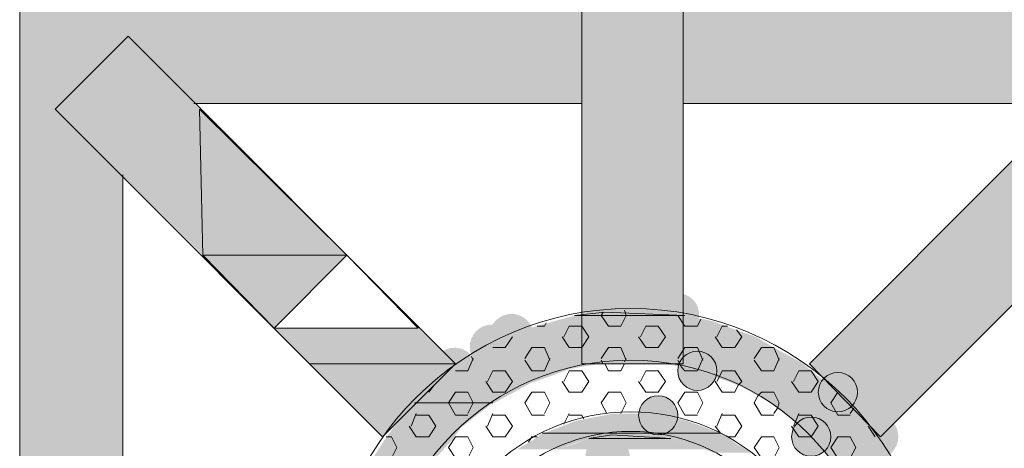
# Model space of a CAD drawing. Extents: x 3940905 to 4145695, y 925352 to 1109797.
# Tile 352 of 656: x 3984768 to 3985050, y 1099977 to 1100100. Entities that reach past the tile are written whole.
import ezdxf

# ---------------------------------------------------------------- set-up
doc = ezdxf.new("R2010")
doc.units = 0
doc.header["$LTSCALE"] = 750
doc.header["$MEASUREMENT"] = 0
doc.layers.add('CKD Equipments', color=252, linetype='CONTINUOUS', lineweight=0)

msp = doc.modelspace()

# ---------------------------------------------------------------- hatches: boundary and pattern name
at = {"layer": 'CKD Equipments', "true_color": 0xffffff}
h = msp.add_hatch(color=7, dxfattribs=at)
h.paths.add_polyline_path([(3984767.95, 1100095.18), (3984928.73, 1100105.36), (3984767.95, 1100105.36)])
h.paths.add_polyline_path([(3984928.73, 1100095.18), (3984767.95, 1100095.18), (3984928.73, 1100105.36)])
at = {"layer": 'CKD Equipments', "true_color": 0x808080}
h = msp.add_hatch(color=8, dxfattribs=at)
h.paths.add_polyline_path([(3984928.73, 1100053.46), (3984957.73, 1100105.36), (3984928.73, 1100105.36)])
h.paths.add_polyline_path([(3984957.73, 1100053.46), (3984928.73, 1100053.46), (3984957.73, 1100105.36)])
at = {"layer": 'CKD Equipments', "true_color": 0xffffff}
h = msp.add_hatch(color=7, dxfattribs=at)
h.paths.add_polyline_path([(3984957.73, 1100095.18), (3985118.01, 1100105.36), (3984957.73, 1100105.36)])
h.paths.add_polyline_path([(3985118.01, 1100095.18), (3984957.73, 1100095.18), (3985118.01, 1100105.36)])
h = msp.add_hatch(color=7, dxfattribs=at)
h.paths.add_polyline_path([(3984767.95, 1100074.32), (3984798.98, 1100095.18), (3984767.95, 1100095.18)])
h.paths.add_polyline_path([(3984778.12, 1100074.32), (3984767.95, 1100074.32), (3984798.98, 1100095.18)])
at = {"layer": 'CKD Equipments', "true_color": 0x808080}
h = msp.add_hatch(color=8, dxfattribs=at)
h.paths.add_polyline_path([(3984778.12, 1100074.32), (3984819.34, 1100074.32), (3984798.98, 1100095.18)])
h.paths.add_polyline_path([(3984820.35, 1100032.6), (3984778.12, 1100074.32), (3984819.34, 1100074.32)])
at = {"layer": 'CKD Equipments', "true_color": 0xffffff}
h = msp.add_hatch(color=7, dxfattribs=at)
h.paths.add_polyline_path([(3984817.81, 1100075.85), (3984928.73, 1100095.18), (3984798.98, 1100095.18)])
h.paths.add_polyline_path([(3984928.73, 1100075.85), (3984817.81, 1100075.85), (3984928.73, 1100095.18)])
h = msp.add_hatch(color=7, dxfattribs=at)
h.paths.add_polyline_path([(3984957.73, 1100075.85), (3985087.48, 1100095.18), (3984957.73, 1100095.18)])
h.paths.add_polyline_path([(3985068.15, 1100075.85), (3984957.73, 1100075.85), (3985087.48, 1100095.18)])
h = msp.add_hatch(color=7, dxfattribs=at)
h.paths.add_polyline_path([(3984767.95, 1100055.49), (3984778.12, 1100074.32), (3984767.95, 1100074.32)])
h.paths.add_polyline_path([(3984797.46, 1100055.49), (3984767.95, 1100055.49), (3984778.12, 1100074.32)])
at = {"layer": 'CKD Equipments', "true_color": 0x808080}
h = msp.add_hatch(color=8, dxfattribs=at)
h.paths.add_polyline_path([(3985024.9, 1100032.6), (3985107.83, 1100074.32), (3985066.62, 1100074.32)])
h.paths.add_polyline_path([(3985066.11, 1100032.6), (3985024.9, 1100032.6), (3985107.83, 1100074.32)])
at = {"layer": 'CKD Equipments', "true_color": 0xffffff}
h = msp.add_hatch(color=7, dxfattribs=at)
h.paths.add_polyline_path([(3984767.95, 1099944.57), (3984797.46, 1100055.49), (3984767.95, 1100055.49)])
h.paths.add_polyline_path([(3984797.46, 1099944.57), (3984767.95, 1099944.57), (3984797.46, 1100055.49)])
at = {"layer": 'CKD Equipments', "true_color": 0xff0000}
h = msp.add_hatch(color=1, dxfattribs=at)
h.paths.add_polyline_path([(3984928.73, 1100001.56), (3984957.73, 1100053.46), (3984928.73, 1100053.46)])
h.paths.add_polyline_path([(3984957.73, 1100001.56), (3984928.73, 1100001.56), (3984957.73, 1100053.46)])
h = msp.add_hatch(color=1, dxfattribs=at)
h.paths.add_polyline_path([(3985045.25, 1100011.74), (3985004.04, 1100011.74), (3985024.9, 1100032.6)])
h.paths.add_polyline_path([(3984993.86, 1100001.56), (3985045.25, 1100011.74), (3985004.04, 1100011.74)])
h.paths.add_polyline_path([(3985035.07, 1100001.56), (3984993.86, 1100001.56), (3985045.25, 1100011.74)])
at = {"layer": 'CKD Equipments', "true_color": 0x808080}
h = msp.add_hatch(color=8, dxfattribs=at)
h.paths.add_polyline_path([(3985045.25, 1100011.74), (3985066.11, 1100032.6), (3985024.9, 1100032.6)])
h.paths.add_polyline_path([(3985066.11, 1100032.6), (3985045.25, 1100011.74)], flags=16)
h = msp.add_hatch(color=8, dxfattribs=at)
edge = h.paths.add_edge_path(flags=16)
edge.add_arc((3984956.21, 1100015.55), 6.11, 0, 360)
h = msp.add_hatch(color=8, dxfattribs=at)
edge = h.paths.add_edge_path(flags=16)
edge.add_arc((3984908.63, 1100009.45), 6.35, 0, 360)
h = msp.add_hatch(color=8, dxfattribs=at)
h.paths.add_polyline_path([(3984965.88, 1100013.77), (3984926.7, 1100015.3), (3984958.24, 1100015.3)])
h.paths.add_polyline_path([(3984921.1, 1100013.77), (3984965.88, 1100013.77), (3984926.7, 1100015.3)])
h = msp.add_hatch(color=8, dxfattribs=at)
h.paths.add_polyline_path([(3984953.15, 1100016.32), (3984935.35, 1100016.32), (3984939.93, 1100016.83)])
h.paths.add_polyline_path([(3984958.24, 1100015.3), (3984953.15, 1100016.32), (3984935.35, 1100016.32)])
h = msp.add_hatch(color=8, dxfattribs=at)
edge = h.paths.add_edge_path(flags=16)
edge.add_arc((3984903.04, 1100006.39), 6.35, 0, 360)
h = msp.add_hatch(color=8, dxfattribs=at)
h.paths.add_polyline_path([(3984971.47, 1100011.74), (3984921.1, 1100013.77), (3984965.88, 1100013.77)])
h.paths.add_polyline_path([(3984913.98, 1100011.74), (3984971.47, 1100011.74), (3984921.1, 1100013.77)])
at = {"layer": 'CKD Equipments', "true_color": 0xff0000}
h = msp.add_hatch(color=1, dxfattribs=at)
h.paths.add_polyline_path([(3984850.88, 1100001.56), (3984881.92, 1100011.74), (3984840.71, 1100011.74)])
h.paths.add_polyline_path([(3984892.61, 1100001.56), (3984850.88, 1100001.56), (3984881.92, 1100011.74)])
at = {"layer": 'CKD Equipments', "true_color": 0x808080}
h = msp.add_hatch(color=8, dxfattribs=at)
h.paths.add_polyline_path([(3984983.68, 1100006.14), (3984908.38, 1100009.19), (3984978.6, 1100009.19)])
h.paths.add_polyline_path([(3984901.76, 1100006.14), (3984983.68, 1100006.14), (3984908.38, 1100009.19)])
h = msp.add_hatch(color=8, dxfattribs=at)
h.paths.add_polyline_path([(3984978.6, 1100009.19), (3984913.98, 1100011.74), (3984971.47, 1100011.74)])
h.paths.add_polyline_path([(3984908.38, 1100009.19), (3984978.6, 1100009.19), (3984913.98, 1100011.74)])
h = msp.add_hatch(color=8, dxfattribs=at)
edge = h.paths.add_edge_path(flags=16)
edge.add_arc((3984892.35, 1099999.78), 6.35, 0, 360)
h = msp.add_hatch(color=8, dxfattribs=at)
h.paths.add_polyline_path([(3984990.3, 1100002.58), (3984901.76, 1100006.14), (3984983.68, 1100006.14)])
h.paths.add_polyline_path([(3984896.68, 1100002.58), (3984990.3, 1100002.58), (3984901.76, 1100006.14)])
h = msp.add_hatch(color=8, dxfattribs=at)
edge = h.paths.add_edge_path(flags=16)
edge.add_arc((3984961.8, 1099999.53), 5.6, 0, 360)
h = msp.add_hatch(color=8, dxfattribs=at)
h.paths.add_polyline_path([(3984925.17, 1100000.03), (3984895.15, 1100002.07), (3984936.87, 1100002.07)])
h.paths.add_polyline_path([(3984892.1, 1100000.03), (3984925.17, 1100000.03), (3984895.15, 1100002.07)])
h = msp.add_hatch(color=8, dxfattribs=at)
h.paths.add_polyline_path([(3984991.32, 1100002.07), (3984896.68, 1100002.58), (3984990.3, 1100002.58)])
h.paths.add_polyline_path([(3984895.15, 1100002.07), (3984991.32, 1100002.07), (3984896.68, 1100002.58)])
h = msp.add_hatch(color=8, dxfattribs=at)
h.paths.add_polyline_path([(3984993.86, 1100000.03), (3984949.08, 1100002.07), (3984991.32, 1100002.07)])
h.paths.add_polyline_path([(3984960.79, 1100000.03), (3984993.86, 1100000.03), (3984949.08, 1100002.07)])
at = {"layer": 'CKD Equipments', "true_color": 0xff0000}
h = msp.add_hatch(color=1, dxfattribs=at)
h.paths.add_polyline_path([(3985014.21, 1099980.7), (3985035.07, 1100001.56), (3984993.86, 1100001.56)])
h.paths.add_polyline_path([(3985035.07, 1100001.56), (3985014.21, 1099980.7)], flags=16)
at = {"layer": 'CKD Equipments', "true_color": 0x808080}
h = msp.add_hatch(color=8, dxfattribs=at)
edge = h.paths.add_edge_path(flags=16)
edge.add_arc((3984884.47, 1099993.42), 6.61, 0, 360)
h = msp.add_hatch(color=8, dxfattribs=at)
h.paths.add_polyline_path([(3984913.98, 1099995.96), (3984890.57, 1099999.02), (3984922.63, 1099999.02)])
h.paths.add_polyline_path([(3984887.52, 1099995.96), (3984913.98, 1099995.96), (3984890.57, 1099999.02)])
h = msp.add_hatch(color=8, dxfattribs=at)
h.paths.add_polyline_path([(3984922.63, 1099999.02), (3984892.1, 1100000.03), (3984925.17, 1100000.03)])
h.paths.add_polyline_path([(3984890.57, 1099999.02), (3984922.63, 1099999.02), (3984892.1, 1100000.03)])
h = msp.add_hatch(color=8, dxfattribs=at)
h.paths.add_polyline_path([(3984998.95, 1099995.96), (3984960.79, 1100000.03), (3984993.86, 1100000.03)])
h.paths.add_polyline_path([(3984971.98, 1099995.96), (3984998.95, 1099995.96), (3984960.79, 1100000.03)])
h = msp.add_hatch(color=8, dxfattribs=at)
edge = h.paths.add_edge_path(flags=16)
edge.add_arc((3985002, 1099993.42), 5.6, 0, 360)
h = msp.add_hatch(color=8, dxfattribs=at)
h.paths.add_polyline_path([(3984903.8, 1099990.37), (3984887.52, 1099995.96), (3984913.98, 1099995.96)])
h.paths.add_polyline_path([(3984880.9, 1099990.37), (3984903.8, 1099990.37), (3984887.52, 1099995.96)])
h = msp.add_hatch(color=8, dxfattribs=at)
h.paths.add_polyline_path([(3985000.47, 1099994.95), (3984971.98, 1099995.96), (3984998.95, 1099995.96)])
h.paths.add_polyline_path([(3984974.52, 1099994.95), (3985000.47, 1099994.95), (3984971.98, 1099995.96)])
h = msp.add_hatch(color=8, dxfattribs=at)
h.paths.add_polyline_path([(3985005.05, 1099990.37), (3984974.52, 1099994.95), (3985000.47, 1099994.95)])
h.paths.add_polyline_path([(3984982.67, 1099990.37), (3985005.05, 1099990.37), (3984974.52, 1099994.95)])
h = msp.add_hatch(color=8, dxfattribs=at)
edge = h.paths.add_edge_path(flags=16)
edge.add_arc((3984950.61, 1099986.81), 5.6, 0, 360)
h = msp.add_hatch(color=8, dxfattribs=at)
edge = h.paths.add_edge_path(flags=16)
edge.add_arc((3984950.61, 1099986.81), 5.6, 0, 360)
h = msp.add_hatch(color=8, dxfattribs=at)
h.paths.add_polyline_path([(3984880.9, 1099990.37), (3984903.29, 1099990.37), (3984903.8, 1099990.37)])
h.paths.add_polyline_path([(3984894.13, 1099983.24), (3984880.9, 1099990.37), (3984903.29, 1099990.37)])
h.paths.add_polyline_path([(3984874.8, 1099983.24), (3984894.13, 1099983.24), (3984880.9, 1099990.37)])
h = msp.add_hatch(color=8, dxfattribs=at)
h.paths.add_polyline_path([(3985009.63, 1099985.28), (3984982.67, 1099990.37), (3985005.05, 1099990.37)])
h.paths.add_polyline_path([(3984989.28, 1099985.28), (3985009.63, 1099985.28), (3984982.67, 1099990.37)])
h = msp.add_hatch(color=8, dxfattribs=at)
h.paths.add_polyline_path([(3984958.75, 1099985.28), (3984937.89, 1099987.31), (3984948.58, 1099987.31)])
h.paths.add_polyline_path([(3984927.21, 1099985.28), (3984958.75, 1099985.28), (3984937.89, 1099987.31)])
h = msp.add_hatch(color=8, dxfattribs=at)
edge = h.paths.add_edge_path(flags=16)
edge.add_arc((3985012.94, 1099980.7), 6.36, 0, 360)
h = msp.add_hatch(color=8, dxfattribs=at)
h.paths.add_polyline_path([(3984968.42, 1099981.72), (3984927.21, 1099985.28), (3984958.75, 1099985.28)])
h.paths.add_polyline_path([(3984918.05, 1099981.72), (3984968.42, 1099981.72), (3984927.21, 1099985.28)])
h = msp.add_hatch(color=8, dxfattribs=at)
edge = h.paths.add_edge_path(flags=16)
edge.add_arc((3984994.37, 1099980.7), 5.6, 0, 360)
h = msp.add_hatch(color=8, dxfattribs=at)
h.paths.add_polyline_path([(3985011.16, 1099983.24), (3984989.28, 1099985.28), (3985009.63, 1099985.28)])
h.paths.add_polyline_path([(3984991.82, 1099983.24), (3985011.16, 1099983.24), (3984989.28, 1099985.28)])
h = msp.add_hatch(color=8, dxfattribs=at)
h.paths.add_polyline_path([(3984891.59, 1099979.68), (3984874.8, 1099983.24), (3984894.13, 1099983.24)])
h.paths.add_polyline_path([(3984872.25, 1099979.68), (3984891.59, 1099979.68), (3984874.8, 1099983.24)])
h = msp.add_hatch(color=8, dxfattribs=at)
h.paths.add_polyline_path([(3984930.77, 1099980.19), (3984917.54, 1099981.72), (3984939.93, 1099981.72)])
h.paths.add_polyline_path([(3984915.5, 1099980.19), (3984930.77, 1099980.19), (3984917.54, 1099981.72)])
h = msp.add_hatch(color=8, dxfattribs=at)
edge = h.paths.add_edge_path(flags=16)
edge.add_arc((3984936.11, 1099974.85), 6.35, 0, 360)
h = msp.add_hatch(color=8, dxfattribs=at)
h.paths.add_polyline_path([(3984950.61, 1099981.21), (3984937.38, 1099981.21), (3984940.43, 1099981.72)])
h.paths.add_polyline_path([(3984954.17, 1099980.19), (3984950.61, 1099981.21), (3984937.38, 1099981.21)])
h = msp.add_hatch(color=8, dxfattribs=at)
h.paths.add_polyline_path([(3984969.44, 1099981.21), (3984943.49, 1099981.72), (3984968.42, 1099981.72)])
h.paths.add_polyline_path([(3984950.61, 1099981.21), (3984969.44, 1099981.21), (3984943.49, 1099981.72)])
h = msp.add_hatch(color=8, dxfattribs=at)
h.paths.add_polyline_path([(3984973, 1099978.66), (3984950.61, 1099981.21), (3984969.44, 1099981.21)])
h.paths.add_polyline_path([(3984959.77, 1099978.66), (3984973, 1099978.66), (3984950.61, 1099981.21)])
h = msp.add_hatch(color=8, dxfattribs=at)
h.paths.add_polyline_path([(3985017.27, 1099974.59), (3984991.82, 1099983.24), (3985011.16, 1099983.24)])
h.paths.add_polyline_path([(3984999.97, 1099974.59), (3985017.27, 1099974.59), (3984991.82, 1099983.24)])
h = msp.add_hatch(color=8, dxfattribs=at)
h.paths.add_polyline_path([(3984886.5, 1099974.09), (3984872.25, 1099979.68), (3984891.59, 1099979.68)])
h.paths.add_polyline_path([(3984868.69, 1099974.09), (3984886.5, 1099974.09), (3984872.25, 1099979.68)])
h = msp.add_hatch(color=8, dxfattribs=at)
h.paths.add_polyline_path([(3984921.61, 1099977.14), (3984915.5, 1099980.19), (3984930.77, 1099980.19)])
h.paths.add_polyline_path([(3984910.41, 1099977.14), (3984921.61, 1099977.14), (3984915.5, 1099980.19)])
h = msp.add_hatch(color=8, dxfattribs=at)
h.paths.add_polyline_path([(3984963.84, 1099977.14), (3984926.7, 1099978.66), (3984959.77, 1099978.66)])
h.paths.add_polyline_path([(3984921.61, 1099977.14), (3984963.84, 1099977.14), (3984926.7, 1099978.66)])
h = msp.add_hatch(color=8, dxfattribs=at)
h.paths.add_polyline_path([(3984959.77, 1099978.66), (3984930.77, 1099980.19), (3984954.17, 1099980.19)])
h.paths.add_polyline_path([(3984926.7, 1099978.66), (3984959.77, 1099978.66), (3984930.77, 1099980.19)])
h = msp.add_hatch(color=8, dxfattribs=at)
h.paths.add_polyline_path([(3984977.58, 1099976.12), (3984959.77, 1099978.66), (3984973, 1099978.66)])
h.paths.add_polyline_path([(3984966.38, 1099976.12), (3984977.58, 1099976.12), (3984959.77, 1099978.66)])

# ---------------------------------------------------------------- linework, layer by layer
at = {"layer": 'CKD Equipments', "color": 8, "true_color": 0x808080}
for p, q in [((3984767.95, 1099755.3), (3984767.95, 1100105.36)), ((3984928.73, 1100105.36), (3984928.73, 1100001.56)), ((3984957.73, 1100001.56), (3984957.73, 1100105.36)), ((3984778.12, 1100074.32), (3984798.98, 1100095.18)), ((3984892.61, 1100001.56), (3984798.98, 1100095.18)), ((3984993.86, 1100001.56), (3985087.48, 1100095.18)), ((3984871.74, 1099980.7), (3984778.12, 1100074.32)), ((3984817.81, 1100075.85), (3984928.73, 1100075.85)), ((3984861.57, 1100032.6), (3984819.34, 1100074.32)), ((3984819.34, 1100074.32), (3984820.35, 1100032.6)), ((3984957.73, 1100075.85), (3985068.15, 1100075.85)), ((3985014.21, 1099980.7), (3985107.83, 1100074.32)), ((3984797.46, 1099944.57), (3984797.46, 1100055.49)), ((3984861.57, 1100032.6), (3984820.35, 1100032.6)), ((3984820.35, 1100032.6), (3984840.71, 1100011.74)), ((3984820.35, 1100032.6), (3984861.57, 1100032.6)), ((3984840.71, 1100011.74), (3984861.57, 1100032.6)), ((3984926.7, 1100015.3), (3984935.35, 1100016.32)), ((3984958.24, 1100015.3), (3984926.7, 1100015.3)), ((3984934.84, 1100016.32), (3984934.33, 1100015.3)), ((3984934.33, 1100015.3), (3984936.36, 1100012.25)), ((3984935.35, 1100016.32), (3984958.24, 1100015.3)), ((3984941.45, 1100015.3), (3984939.93, 1100012.25)), ((3984940.94, 1100016.83), (3984941.45, 1100015.3)), ((3984956.21, 1100015.3), (3984958.24, 1100012.25)), ((3984918.05, 1100012.25), (3984916.01, 1100012.25)), ((3984918.56, 1100013.26), (3984918.05, 1100012.25)), ((3984925.17, 1100012.25), (3984923.64, 1100009.19)), ((3984928.73, 1100012.25), (3984925.17, 1100012.25)), ((3984928.73, 1100012.25), (3984930.77, 1100009.19)), ((3984939.93, 1100012.25), (3984936.36, 1100012.25)), ((3984947.05, 1100012.25), (3984945.52, 1100009.19)), ((3984950.61, 1100012.25), (3984947.05, 1100012.25)), ((3984950.61, 1100012.25), (3984952.65, 1100009.19)), ((3984961.8, 1100012.25), (3984958.24, 1100012.25)), ((3984962.82, 1100014.28), (3984961.8, 1100012.25)), ((3984968.93, 1100012.25), (3984967.4, 1100009.19)), ((3984970.45, 1100012.25), (3984968.93, 1100012.25)), ((3984908.89, 1100009.19), (3984906.85, 1100006.14)), ((3984923.13, 1100009.19), (3984925.17, 1100006.14)), ((3984930.77, 1100009.19), (3984928.73, 1100006.14)), ((3984945.01, 1100009.19), (3984947.05, 1100006.14)), ((3984952.65, 1100009.19), (3984950.61, 1100006.14)), ((3984966.89, 1100009.19), (3984968.93, 1100006.14)), ((3984974.52, 1100009.19), (3984972.49, 1100006.14)), ((3984973, 1100011.23), (3984974.52, 1100009.19)), ((3984897.19, 1100003.6), (3984897.69, 1100002.58)), ((3984906.85, 1100006.14), (3984903.29, 1100006.14)), ((3984914.48, 1100006.14), (3984912.45, 1100003.09)), ((3984918.05, 1100006.14), (3984914.48, 1100006.14)), ((3984918.05, 1100006.14), (3984919.57, 1100002.58)), ((3984928.73, 1100006.14), (3984925.17, 1100006.14)), ((3984936.36, 1100006.14), (3984934.33, 1100003.09)), ((3984939.93, 1100006.14), (3984936.36, 1100006.14)), ((3984939.93, 1100006.14), (3984941.45, 1100002.58)), ((3984950.61, 1100006.14), (3984947.05, 1100006.14)), ((3984958.24, 1100006.14), (3984956.21, 1100003.09)), ((3984961.8, 1100006.14), (3984958.24, 1100006.14)), ((3984961.8, 1100006.14), (3984963.33, 1100002.58)), ((3984972.49, 1100006.14), (3984968.93, 1100006.14)), ((3984980.12, 1100006.14), (3984978.09, 1100003.09)), ((3984983.68, 1100006.14), (3984980.12, 1100006.14)), ((3984983.68, 1100006.14), (3984985.21, 1100002.58)), ((3984892.61, 1100001.56), (3984871.74, 1099980.7)), ((3984897.69, 1100003.09), (3984896.17, 1099999.53)), ((3984912.45, 1100002.58), (3984914.48, 1099999.53)), ((3984919.57, 1100003.09), (3984918.05, 1099999.53)), ((3984928.73, 1100001.56), (3984957.73, 1100001.56)), ((3984934.33, 1100002.58), (3984934.84, 1100001.56)), ((3984935.35, 1100001.56), (3984936.36, 1099999.53)), ((3984940.94, 1100001.56), (3984939.93, 1099999.53)), ((3984941.45, 1100003.09), (3984940.94, 1100002.07)), ((3984956.21, 1100002.58), (3984957.23, 1100000.54)), ((3984963.33, 1100003.09), (3984961.8, 1099999.53)), ((3984978.09, 1100002.58), (3984980.12, 1099999.53)), ((3984985.21, 1100003.09), (3984983.68, 1099999.53)), ((3984993.86, 1100001.56), (3985014.21, 1099980.7)), ((3984896.17, 1099999.53), (3984892.61, 1099999.53)), ((3984903.29, 1099999.53), (3984901.76, 1099996.47)), ((3984906.85, 1099999.53), (3984903.29, 1099999.53)), ((3984906.85, 1099999.53), (3984908.89, 1099996.47)), ((3984918.05, 1099999.53), (3984914.48, 1099999.53)), ((3984925.17, 1099999.53), (3984923.64, 1099996.47)), ((3984928.73, 1099999.53), (3984925.17, 1099999.53)), ((3984928.73, 1099999.53), (3984930.77, 1099996.47)), ((3984939.93, 1099999.53), (3984936.36, 1099999.53)), ((3984947.05, 1099999.53), (3984945.52, 1099996.47)), ((3984950.61, 1099999.53), (3984947.05, 1099999.53)), ((3984950.61, 1099999.53), (3984952.65, 1099996.47)), ((3984957.23, 1100000.54), (3984958.24, 1099999.53)), ((3984961.8, 1099999.53), (3984958.24, 1099999.53)), ((3984968.93, 1099999.53), (3984967.91, 1099997.49)), ((3984972.49, 1099999.53), (3984968.93, 1099999.53)), ((3984972.49, 1099999.53), (3984974.52, 1099996.47)), ((3984983.68, 1099999.53), (3984980.12, 1099999.53)), ((3984990.81, 1099999.53), (3984989.28, 1099996.47)), ((3984994.37, 1099999.53), (3984990.81, 1099999.53)), ((3984994.37, 1099999.53), (3984996.4, 1099996.47)), ((3984886.5, 1099995.46), (3984884.97, 1099993.42)), ((3984901.26, 1099996.47), (3984903.29, 1099993.42)), ((3984908.89, 1099996.47), (3984906.85, 1099993.42)), ((3984923.13, 1099996.47), (3984925.17, 1099993.42)), ((3984930.77, 1099996.47), (3984928.73, 1099993.42)), ((3984945.01, 1099996.47), (3984947.05, 1099993.42)), ((3984952.65, 1099996.47), (3984950.61, 1099993.42)), ((3984966.89, 1099996.47), (3984968.93, 1099993.42)), ((3984967.91, 1099997.49), (3984967.4, 1099996.47)), ((3984973.51, 1099995.46), (3984972.49, 1099993.42)), ((3984974.52, 1099996.47), (3984973.51, 1099995.46)), ((3984988.77, 1099996.47), (3984990.81, 1099993.42)), ((3984996.4, 1099996.47), (3984994.37, 1099993.42)), ((3984892.61, 1099993.42), (3984890.57, 1099990.37)), ((3984896.17, 1099993.42), (3984892.61, 1099993.42)), ((3984896.17, 1099993.42), (3984897.69, 1099990.37)), ((3984906.85, 1099993.42), (3984903.29, 1099993.42)), ((3984914.48, 1099993.42), (3984912.45, 1099990.37)), ((3984918.05, 1099993.42), (3984914.48, 1099993.42)), ((3984918.05, 1099993.42), (3984919.57, 1099990.37)), ((3984928.73, 1099993.42), (3984925.17, 1099993.42)), ((3984936.36, 1099993.42), (3984934.33, 1099990.37)), ((3984939.93, 1099993.42), (3984936.36, 1099993.42)), ((3984939.93, 1099993.42), (3984941.45, 1099990.37)), ((3984950.61, 1099993.42), (3984947.05, 1099993.42)), ((3984958.24, 1099993.42), (3984956.21, 1099990.37)), ((3984961.8, 1099993.42), (3984958.24, 1099993.42)), ((3984961.8, 1099993.42), (3984963.33, 1099990.37)), ((3984972.49, 1099993.42), (3984968.93, 1099993.42)), ((3984979.1, 1099992.4), (3984978.09, 1099990.37)), ((3984980.12, 1099993.42), (3984979.1, 1099992.4)), ((3984983.68, 1099993.42), (3984980.12, 1099993.42)), ((3984983.68, 1099993.42), (3984985.21, 1099990.37)), ((3984994.37, 1099993.42), (3984990.81, 1099993.42)), ((3985002, 1099993.42), (3984999.97, 1099990.37)), ((3984903.29, 1099990.37), (3984880.9, 1099990.37)), ((3984880.9, 1099990.37), (3984903.29, 1099990.37)), ((3984890.57, 1099990.37), (3984892.61, 1099986.81)), ((3984897.69, 1099990.37), (3984896.17, 1099987.31)), ((3984912.45, 1099990.37), (3984914.48, 1099986.81)), ((3984919.57, 1099990.37), (3984918.05, 1099987.31)), ((3984934.33, 1099990.37), (3984935.86, 1099987.31)), ((3984941.45, 1099990.37), (3984939.93, 1099987.31)), ((3984956.21, 1099990.37), (3984958.24, 1099986.81)), ((3984963.33, 1099990.37), (3984961.8, 1099987.31)), ((3984978.09, 1099990.37), (3984980.12, 1099986.81)), ((3984985.21, 1099990.37), (3984984.7, 1099988.84)), ((3984999.97, 1099990.37), (3985002, 1099986.81)), ((3984881.41, 1099987.31), (3984879.89, 1099983.75)), ((3984884.97, 1099986.81), (3984881.41, 1099986.81)), ((3984884.97, 1099986.81), (3984887.01, 1099983.75)), ((3984896.17, 1099986.81), (3984892.61, 1099986.81)), ((3984903.29, 1099987.31), (3984901.76, 1099983.75)), ((3984906.85, 1099986.81), (3984903.29, 1099986.81)), ((3984906.85, 1099986.81), (3984908.89, 1099983.75)), ((3984918.05, 1099986.81), (3984914.48, 1099986.81)), ((3984925.17, 1099987.31), (3984923.64, 1099984.26)), ((3984928.73, 1099986.81), (3984925.17, 1099986.81)), ((3984928.73, 1099986.81), (3984929.24, 1099985.79)), ((3984961.8, 1099986.81), (3984958.24, 1099986.81)), ((3984968.93, 1099987.31), (3984967.4, 1099983.75)), ((3984972.49, 1099986.81), (3984968.93, 1099986.81)), ((3984972.49, 1099986.81), (3984974.52, 1099983.75)), ((3984983.68, 1099986.81), (3984980.12, 1099986.81)), ((3984984.7, 1099988.84), (3984983.68, 1099987.31)), ((3984990.81, 1099987.31), (3984989.79, 1099984.77)), ((3984994.37, 1099986.81), (3984990.81, 1099986.81)), ((3984994.37, 1099986.81), (3984996.4, 1099983.75)), ((3985005.56, 1099986.81), (3985002, 1099986.81)), ((3985006.58, 1099988.84), (3985005.56, 1099987.31)), ((3984879.38, 1099983.75), (3984881.41, 1099980.7)), ((3984887.01, 1099983.75), (3984884.97, 1099980.7)), ((3984901.26, 1099983.75), (3984903.29, 1099980.7)), ((3984908.89, 1099983.75), (3984906.85, 1099980.7)), ((3984966.89, 1099983.75), (3984968.42, 1099981.72)), ((3984974.52, 1099983.75), (3984972.49, 1099980.7)), ((3984988.77, 1099983.75), (3984990.81, 1099980.7)), ((3984989.79, 1099984.77), (3984989.28, 1099983.75)), ((3984996.4, 1099983.75), (3984994.37, 1099980.7)), ((3985010.65, 1099983.75), (3985012.69, 1099980.7)), ((3984917.54, 1099981.72), (3984939.93, 1099981.72)), ((3984918.05, 1099981.72), (3984917.54, 1099981.72)), ((3984939.93, 1099981.72), (3984918.05, 1099981.72)), ((3984939.93, 1099981.72), (3984918.05, 1099981.72)), ((3984918.05, 1099981.72), (3984940.43, 1099981.72)), ((3984930.77, 1099980.19), (3984937.38, 1099981.21)), ((3984937.38, 1099981.21), (3984954.17, 1099980.19)), ((3984940.43, 1099981.72), (3984939.93, 1099981.72)), ((3984939.93, 1099981.72), (3984939.93, 1099981.72)), ((3984940.43, 1099981.72), (3984940.43, 1099981.72)), ((3984940.43, 1099981.72), (3984968.42, 1099981.72)), ((3984968.42, 1099981.72), (3984940.43, 1099981.72)), ((3984940.43, 1099981.72), (3984968.42, 1099981.72)), ((3984943.49, 1099981.72), (3984940.43, 1099981.72)), ((3984940.43, 1099981.72), (3984940.43, 1099981.72)), ((3984968.42, 1099981.72), (3984943.49, 1099981.72)), ((3984874.29, 1099980.7), (3984872.76, 1099980.7)), ((3984874.29, 1099980.7), (3984875.82, 1099977.65)), ((3984884.97, 1099980.7), (3984881.41, 1099980.7)), ((3984892.61, 1099980.7), (3984890.57, 1099977.65)), ((3984896.17, 1099980.7), (3984892.61, 1099980.7)), ((3984896.17, 1099980.7), (3984897.69, 1099977.65)), ((3984906.85, 1099980.7), (3984903.29, 1099980.7)), ((3984914.48, 1099980.7), (3984913.47, 1099979.17)), ((3984916.01, 1099980.7), (3984914.48, 1099980.7)), ((3984954.17, 1099980.19), (3984930.77, 1099980.19)), ((3984972.49, 1099980.7), (3984970.45, 1099980.7)), ((3984980.12, 1099980.7), (3984978.09, 1099977.65)), ((3984983.68, 1099980.7), (3984980.12, 1099980.7)), ((3984983.68, 1099980.7), (3984985.21, 1099977.65)), ((3984994.37, 1099980.7), (3984990.81, 1099980.7)), ((3985002, 1099980.7), (3984999.97, 1099977.65)), ((3985005.56, 1099980.7), (3985002, 1099980.7)), ((3985005.56, 1099980.7), (3985007.09, 1099977.65)), ((3984875.82, 1099977.65), (3984874.29, 1099974.59)), ((3984890.57, 1099977.65), (3984892.61, 1099974.59)), ((3984897.69, 1099977.65), (3984896.17, 1099974.59)), ((3984978.09, 1099977.65), (3984980.12, 1099974.59)), ((3984985.21, 1099977.65), (3984983.68, 1099974.59)), ((3984999.97, 1099977.65), (3985002, 1099974.59)), ((3985007.09, 1099977.65), (3985005.56, 1099974.59))]:
    msp.add_line(p, q, dxfattribs=at)
at = {"layer": 'CKD Equipments', "color": 1, "true_color": 0xff0000}
for p, q in [((3984861.57, 1100032.6), (3984840.71, 1100011.74)), ((3984840.71, 1100011.74), (3984861.57, 1100032.6)), ((3984861.57, 1100032.6), (3984840.71, 1100011.74)), ((3984861.57, 1100032.6), (3984861.57, 1100032.6)), ((3984881.92, 1100011.74), (3984861.57, 1100032.6)), ((3984861.57, 1100032.6), (3984861.57, 1100032.6)), ((3984840.71, 1100011.74), (3984881.92, 1100011.74)), ((3984892.61, 1100001.56), (3984850.88, 1100001.56)), ((3984850.88, 1100001.56), (3984871.74, 1099980.7)), ((3984871.74, 1099980.7), (3984892.61, 1100001.56))]:
    msp.add_line(p, q, dxfattribs=at)
at = {"layer": 'CKD Equipments', "color": 8, "true_color": 0x808080}
for centre, radius in [((3984942.72, 1099930.58), 86.75), ((3984961.8, 1099999.53), 5.6), ((3984942.72, 1099930.58), 72), ((3985002, 1099993.42), 5.6), ((3984950.61, 1099986.81), 5.6), ((3984950.61, 1099986.81), 5.6), ((3984942.72, 1099930.58), 57.24), ((3984994.37, 1099980.7), 5.6), ((3984942.72, 1099930.58), 51.64)]:
    msp.add_circle(centre, radius, dxfattribs=at)
for points in [[(3984820.35, 1100032.6), (3984861.57, 1100032.6), (3984819.34, 1100074.32)], [(3984840.71, 1100011.74), (3984861.57, 1100032.6), (3984820.35, 1100032.6)], [(3984958.24, 1100015.3), (3984926.7, 1100015.3), (3984935.35, 1100016.32)], [(3984954.17, 1099980.19), (3984930.77, 1099980.19), (3984937.38, 1099981.21)]]:
    msp.add_solid(points, dxfattribs=at)
at = {"layer": 'CKD Equipments', "color": 1, "true_color": 0xff0000}
msp.add_solid([(3984871.74, 1099980.7), (3984892.61, 1100001.56), (3984850.88, 1100001.56)], dxfattribs=at)

doc.saveas('drawing.dxf')
